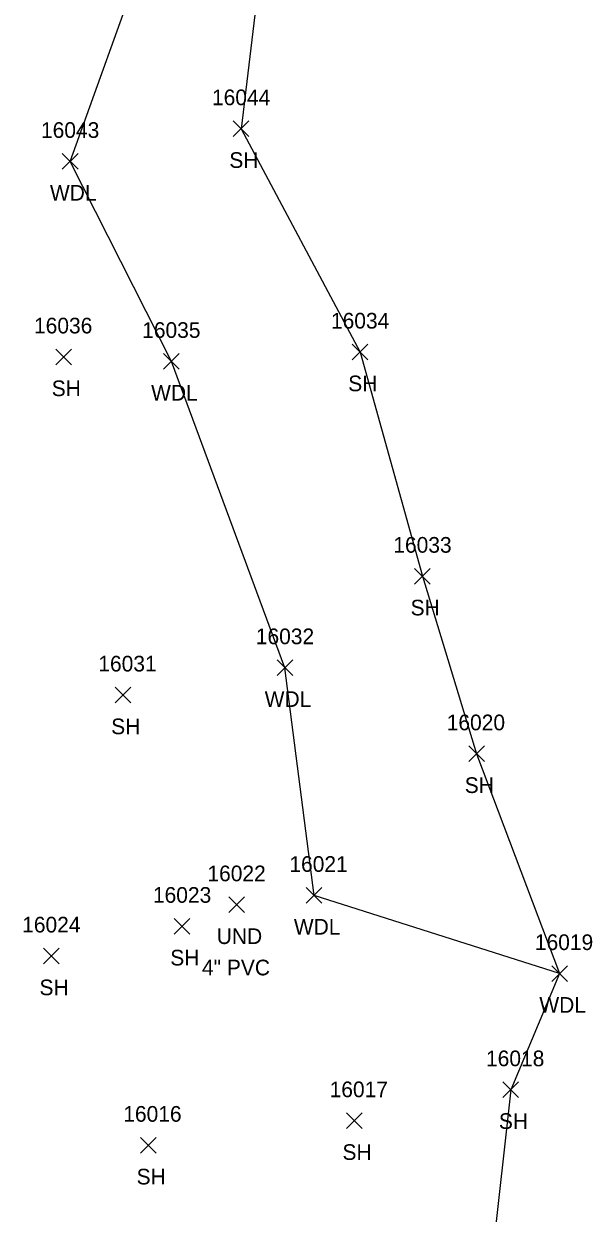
# Model space of a CAD drawing. Extents: x 1439173 to 1457902, y 641926 to 659889.
# Drawn here: x 1445934.5 to 1446006.9, y 654885.9 to 655037.6 of the extents above; entities that cross this region are included whole.
import ezdxf

# ---------------------------------------------------------------- set-up
doc = ezdxf.new("R2010")
doc.units = 0
for name, color, linetype in [('D_A', 7, 'Continuous'), ('D_C', 7, 'Continuous'), ('D_I', 7, 'Continuous'), ('D_TIC', 7, 'Continuous'), ('L_A', 7, 'Continuous'), ('L_I', 7, 'Continuous'), ('L_TIC', 7, 'Continuous'), ('LAWA', 7, 'Continuous'), ('LSOGP', 7, 'Continuous')]:
    doc.layers.add(name, color=color, linetype=linetype)

msp = doc.modelspace()

# ---------------------------------------------------------------- linework, layer by layer
at = {"layer": 'D_TIC'}
for points in [[(1445960.58, 654924.21), (1445962.58, 654926.21)], [(1445962.58, 654924.21), (1445960.58, 654926.21)]]:
    msp.add_lwpolyline(points, dxfattribs=at)
at = {"layer": 'L_TIC'}
for points in [[(1445961.17, 655023.2), (1445963.17, 655025.2)], [(1445963.17, 655023.2), (1445961.17, 655025.2)], [(1445939.37, 655019.03), (1445941.37, 655021.03)], [(1445941.37, 655019.03), (1445939.37, 655021.03)], [(1445976.33, 654994.71), (1445978.33, 654996.71)], [(1445978.33, 654994.71), (1445976.33, 654996.71)], [(1445938.53, 654994.09), (1445940.53, 654996.09)], [(1445940.53, 654994.09), (1445938.53, 654996.09)], [(1445952.27, 654993.52), (1445954.27, 654995.52)], [(1445954.27, 654993.52), (1445952.27, 654995.52)], [(1445984.29, 654966.12), (1445986.29, 654968.12)], [(1445986.29, 654966.12), (1445984.29, 654968.12)], [(1445966.76, 654954.45), (1445968.76, 654956.45)], [(1445968.76, 654954.45), (1445966.76, 654956.45)], [(1445946.11, 654950.97), (1445948.11, 654952.97)], [(1445948.11, 654950.97), (1445946.11, 654952.97)], [(1445991.19, 654943.47), (1445993.19, 654945.47)], [(1445993.19, 654943.47), (1445991.19, 654945.47)], [(1445970.47, 654925.41), (1445972.47, 654927.41)], [(1445972.47, 654925.41), (1445970.47, 654927.41)], [(1445953.64, 654921.47), (1445955.64, 654923.47)], [(1445955.64, 654921.47), (1445953.64, 654923.47)], [(1445936.97, 654917.68), (1445938.97, 654919.68)], [(1445938.97, 654917.68), (1445936.97, 654919.68)], [(1446001.78, 654915.44), (1446003.78, 654917.44)], [(1446003.78, 654915.44), (1446001.78, 654917.44)], [(1445995.54, 654900.62), (1445997.54, 654902.62)], [(1445997.54, 654900.62), (1445995.54, 654902.62)], [(1445975.6, 654896.67), (1445977.6, 654898.67)], [(1445977.6, 654896.67), (1445975.6, 654898.67)], [(1445949.35, 654893.54), (1445951.35, 654895.54)], [(1445951.35, 654893.54), (1445949.35, 654895.54)]]:
    msp.add_lwpolyline(points, dxfattribs=at)
at = {"layer": 'LAWA'}
msp.add_lwpolyline([(1446002.78, 654916.44), (1445971.47, 654926.41), (1445967.76, 654955.45), (1445953.27, 654994.52), (1445940.37, 655020.03), (1445949.83, 655046.43), (1445965.74, 655054.04)], dxfattribs=at)
at = {"layer": 'LSOGP'}
msp.add_lwpolyline([(1445956.42, 655193.02), (1445964.47, 655186.6), (1445949.58, 655163.92), (1445954.47, 655117.71), (1445951.76, 655114.45), (1445951.2, 655111.92), (1445950.24, 655109.79), (1445956.15, 655096.26), (1445961.68, 655094.58), (1445960.81, 655091.33), (1445964.02, 655086.23), (1445957.44, 655070.73), (1445965.74, 655054.04), (1445962.17, 655024.19), (1445977.33, 654995.71), (1445985.29, 654967.12), (1445992.19, 654944.46), (1446002.78, 654916.44), (1445996.55, 654901.62), (1445994.17, 654880.23)], dxfattribs=at)

# ---------------------------------------------------------------- texts
at = {"layer": 'D_A'}
msp.add_text('UND', height=2, dxfattribs=at).set_placement((1445959.06, 654920.21))
at = {"layer": 'D_C'}
msp.add_text('4" PVC', height=2, dxfattribs=at).set_placement((1445957.17, 654916.21))
at = {"layer": 'D_I'}
msp.add_text('16022', height=2, dxfattribs=at).set_placement((1445957.87, 654928.21))
at = {"layer": 'L_A'}
for s, p in [('SH', (1445960.66, 655019.2)), ('WDL', (1445937.79, 655015.03)), ('SH', (1445938.02, 654990.09)), ('SH', (1445975.82, 654990.71)), ('WDL', (1445950.69, 654989.52)), ('SH', (1445983.77, 654962.12)), ('WDL', (1445965.17, 654950.45)), ('SH', (1445945.6, 654946.97)), ('SH', (1445990.68, 654939.47)), ('WDL', (1445968.89, 654921.41)), ('SH', (1445953.13, 654917.47)), ('SH', (1445936.46, 654913.68)), ('WDL', (1446000.19, 654911.44)), ('SH', (1445995.03, 654896.62)), ('SH', (1445975.09, 654892.67)), ('SH', (1445948.84, 654889.54))]:
    msp.add_text(s, height=2, dxfattribs=at).set_placement(p)
at = {"layer": 'L_I'}
for s, p in [('16044', (1445958.45, 655027.2)), ('16043', (1445936.65, 655023.03)), ('16036', (1445935.76, 654998.09)), ('16035', (1445949.55, 654997.52)), ('16034', (1445973.62, 654998.71)), ('16033', (1445981.57, 654970.12)), ('16032', (1445964.04, 654958.45)), ('16031', (1445943.96, 654954.97)), ('16020', (1445988.38, 654947.47)), ('16021', (1445968.32, 654929.41)), ('16023', (1445950.92, 654925.47)), ('16024', (1445934.25, 654921.68)), ('16019', (1445999.62, 654919.44)), ('16018', (1445993.39, 654904.62)), ('16017', (1445973.45, 654900.67)), ('16016', (1445947.14, 654897.54))]:
    msp.add_text(s, height=2, dxfattribs=at).set_placement(p)

doc.saveas('drawing.dxf')
